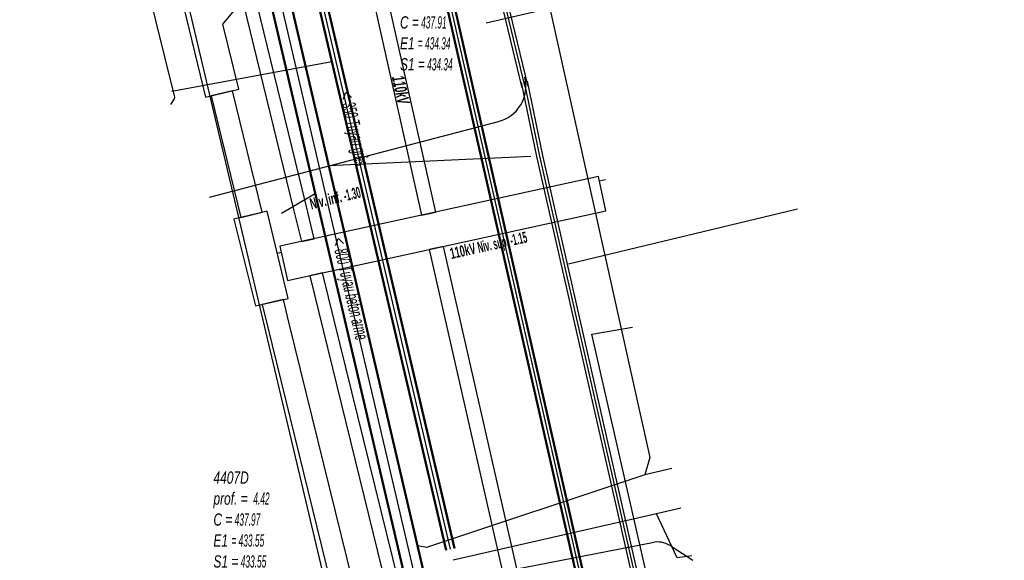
# Model space of a CAD drawing. Header units: metres. Extents: x 2695563 to 2696938, y 1260544 to 1262032.
# Tile 258 of 340: x 2696515 to 2696556, y 1261560 to 1261582. Entities that reach past the tile are written whole.
import ezdxf

# ---------------------------------------------------------------- set-up
doc = ezdxf.new("R2010")
doc.units = ezdxf.units.M
doc.header["$LTSCALE"] = 100
doc.linetypes.add('AUSGEZOGEN', pattern=[0])
for name, color, linetype in [('Eau portable_Cadastre des conduites_Conduite', 171, 'AUSGEZOGEN'), ('EU_Cadastre des conduites', 24, 'AUSGEZOGEN'), ('EU_Cadastre des conduites – Texte', 7, 'AUSGEZOGEN'), ('EU_Cadastre des conduites_Regard normalisé – Texte', 24, 'AUSGEZOGEN'), ('Réseau électrique_Cadastre des conduite_Bord du tracé', 1, 'AUSGEZOGEN'), ('Réseau électrique_Cadastre des conduite_Tronçon de tracé', 1, 'AUSGEZOGEN'), ('Réseau électrique_Cadastre des conduite_Tronçon de tracé_Texte', 1, 'AUSGEZOGEN'), ('Réseau électrique_Cadastre des conduites_Ouvrage_Surface-Ligne-Point', 1, 'AUSGEZOGEN'), ('Réseau électrique_Point altimétrique_Texte', 7, 'AUSGEZOGEN'), ('TV_Cadastre des conduites_CONDUITE', 92, 'AUSGEZOGEN'), ('Télécommunications_SW_Cadastre des conduites_Bord du tracé', 94, 'AUSGEZOGEN')]:
    doc.layers.add(name, color=color, linetype=linetype)
doc.styles.add('ARIAL', font='arial.ttf')
doc.styles.add('ARIALNARROW', font='ARIALN.TTF')
pattern_1 = [(0, (2703955, 1269100), (4050, 4050), [4050, -4050]), (90, (2703955, 1269100), (-4050, 4050), [4050, -4050])]
pattern_2 = [(0, (2708005, 1273150), (6075, 6075), [6075, -6075]), (90, (2708005, 1273150), (-6075, 6075), [6075, -6075])]

# ---------------------------------------------------------------- blocks, each defined once
blk = doc.blocks.new('COMPLEXOBJECT_1815')
at = {"layer": 'Réseau électrique_Cadastre des conduite_Bord du tracé', "color": 1, "linetype": 'AUSGEZOGEN', "transparency": 33554687}
blk.add_lwpolyline([(6553.149, 11479.417), (6548.474, 11499.899), (6541.379, 11531.192), (6534.675, 11559.934), (6531.66, 11573.185), (6531.075, 11573.052), (6534.09, 11559.799), (6540.794, 11531.058), (6547.889, 11499.766), (6552.557, 11479.315)], dxfattribs=at)
blk = doc.blocks.new('COMPLEXOBJECT_2624')
at = {"layer": 'Réseau électrique_Cadastre des conduite_Tronçon de tracé', "color": 1, "linetype": 'AUSGEZOGEN', "transparency": 33554687}
blk.add_line((6541.058, 11560.825), (6541.915, 11560.281), dxfattribs=at)
blk.add_arc((6540.458, 11560.031), 0.995, 52.9225, 97.3813, dxfattribs=at)

msp = doc.modelspace()

# ---------------------------------------------------------------- hatches: boundary and pattern name
at = {"layer": 'Réseau électrique_Cadastre des conduite_Bord du tracé', "lineweight": 18, "transparency": 33554687}
h = msp.add_hatch(dxfattribs=at)
h.set_pattern_fill('MUSTER', color=1, scale=6075, style=0, pattern_type=2)
h.set_pattern_definition(pattern_2)
h.paths.add_polyline_path([(2696517.315, 1261611.788), (2696519.358, 1261603.714), (2696526.458, 1261574.565), (2696526.794, 1261573.197), (2696527.322, 1261573.313), (2696526.983, 1261574.693), (2696519.882, 1261603.844), (2696517.839, 1261611.92)], flags=0)
h = msp.add_hatch(dxfattribs=at)
h.set_pattern_fill('MUSTER', color=1, scale=6075, style=0, pattern_type=2)
h.set_pattern_definition(pattern_2)
h.paths.add_polyline_path([(2696532.314, 1261574.408), (2696530.076, 1261584.42), (2696529.494, 1261584.275), (2696531.728, 1261574.28)], flags=0)
h = msp.add_hatch(dxfattribs=at)
h.set_pattern_fill('MUSTER', color=1, scale=6075, style=0, pattern_type=2)
h.set_pattern_definition(pattern_2)
h.paths.add_polyline_path([(2696525.178, 1261574.401), (2696523.957, 1261579.398), (2696523.083, 1261579.184), (2696524.303, 1261574.188)], flags=0)
h = msp.add_hatch(dxfattribs=at)
h.set_pattern_fill('MUSTER', color=1, scale=6075, style=0, pattern_type=2)
h.set_pattern_definition(pattern_2)
h.paths.add_polyline_path([(2696526.216, 1261571.586), (2696539.31, 1261574.459), (2696539, 1261575.875), (2696525.906, 1261573.002)], flags=0)
h = msp.add_hatch(dxfattribs=at)
h.set_pattern_fill('MUSTER', color=1, scale=6075, style=0, pattern_type=2)
h.set_pattern_definition(pattern_2)
h.paths.add_polyline_path([(2696555.687, 1261466.885), (2696555.688, 1261467.288), (2696555.685, 1261467.69), (2696555.679, 1261468.092), (2696555.669, 1261468.495), (2696555.656, 1261468.897), (2696555.64, 1261469.299), (2696555.62, 1261469.701), (2696555.596, 1261470.103), (2696555.57, 1261470.505), (2696555.539, 1261470.906), (2696555.506, 1261471.307), (2696555.469, 1261471.708), (2696555.428, 1261472.108), (2696555.384, 1261472.509), (2696555.337, 1261472.908), (2696555.286, 1261473.308), (2696555.232, 1261473.706), (2696555.175, 1261474.105), (2696555.114, 1261474.503), (2696555.049, 1261474.9), (2696554.982, 1261475.297), (2696554.91, 1261475.693), (2696554.836, 1261476.088), (2696554.758, 1261476.483), (2696554.677, 1261476.878), (2696554.592, 1261477.271), (2696554.504, 1261477.664), (2696554.413, 1261478.056), (2696554.318, 1261478.447), (2696554.22, 1261478.837), (2696554.119, 1261479.227), (2696549.444, 1261499.709), (2696542.349, 1261531.002), (2696535.645, 1261559.744), (2696532.63, 1261572.995), (2696532.045, 1261572.862), (2696535.06, 1261559.609), (2696541.764, 1261530.868), (2696548.859, 1261499.576), (2696553.527, 1261479.125), (2696553.629, 1261478.734), (2696553.727, 1261478.341), (2696553.822, 1261477.948), (2696553.914, 1261477.554), (2696554.002, 1261477.159), (2696554.087, 1261476.764), (2696554.169, 1261476.368), (2696554.247, 1261475.971), (2696554.321, 1261475.574), (2696554.393, 1261475.175), (2696554.46, 1261474.777), (2696554.525, 1261474.377), (2696554.586, 1261473.977), (2696554.643, 1261473.577), (2696554.697, 1261473.176), (2696554.748, 1261472.775), (2696554.795, 1261472.373), (2696554.839, 1261471.971), (2696554.879, 1261471.569), (2696554.916, 1261471.166), (2696554.949, 1261470.763), (2696554.979, 1261470.36), (2696555.005, 1261469.956), (2696555.028, 1261469.552), (2696555.048, 1261469.148), (2696555.063, 1261468.744), (2696555.076, 1261468.34), (2696555.085, 1261467.935), (2696555.09, 1261467.531), (2696555.092, 1261467.126), (2696555.091, 1261466.722), (2696555.11, 1261466.726), (2696555.13, 1261466.731), (2696555.149, 1261466.735), (2696555.169, 1261466.74), (2696555.188, 1261466.745), (2696555.207, 1261466.749), (2696555.227, 1261466.754), (2696555.246, 1261466.759), (2696555.265, 1261466.764), (2696555.285, 1261466.769), (2696555.304, 1261466.774), (2696555.323, 1261466.779), (2696555.343, 1261466.784), (2696555.362, 1261466.789), (2696555.381, 1261466.794), (2696555.4, 1261466.8), (2696555.42, 1261466.805), (2696555.439, 1261466.81), (2696555.458, 1261466.816), (2696555.477, 1261466.821), (2696555.496, 1261466.827), (2696555.515, 1261466.832), (2696555.535, 1261466.838), (2696555.554, 1261466.844), (2696555.573, 1261466.849), (2696555.592, 1261466.855), (2696555.611, 1261466.861), (2696555.63, 1261466.867), (2696555.649, 1261466.873), (2696555.668, 1261466.879)], flags=0)
h = msp.add_hatch(dxfattribs=at)
h.set_pattern_fill('MUSTER', color=1, scale=6075, style=0, pattern_type=2)
h.set_pattern_definition(pattern_2)
h.paths.add_polyline_path([(2696545.563, 1261499.472), (2696541.379, 1261516.44), (2696536.569, 1261535.856), (2696531.752, 1261555.269), (2696527.667, 1261571.904), (2696527.14, 1261571.788), (2696531.227, 1261555.139), (2696536.045, 1261535.726), (2696540.855, 1261516.31), (2696545.039, 1261499.343)], flags=0)
h = msp.add_hatch(dxfattribs=at)
h.set_pattern_fill('MUSTER', color=1, scale=6075, style=0, pattern_type=2)
h.set_pattern_definition(pattern_2)
h.paths.add_polyline_path([(2696525.178, 1261570.609), (2696525.409, 1261569.662), (2696527.795, 1261559.93), (2696530.175, 1261550.295), (2696532.624, 1261540.65), (2696534.726, 1261532.345), (2696535.6, 1261532.562), (2696533.496, 1261540.872), (2696531.049, 1261550.513), (2696528.669, 1261560.146), (2696526.283, 1261569.876), (2696526.056, 1261570.807)], flags=0)
at = {"layer": 'Réseau électrique_Cadastre des conduites_Ouvrage_Surface-Ligne-Point', "lineweight": 18, "transparency": 33554687}
h = msp.add_hatch(dxfattribs=at)
h.set_pattern_fill('MUSTER', color=1, scale=4050, style=0, pattern_type=2)
h.set_pattern_definition(pattern_1)
h.paths.add_polyline_path([(2696522.855, 1261579.13), (2696524.215, 1261579.459), (2696523.569, 1261582.135), (2696524.266, 1261582.972), (2696523.962, 1261584.232), (2696522.937, 1261584.75), (2696522.313, 1261587.333), (2696520.952, 1261587.004)], flags=0)
h = msp.add_hatch(dxfattribs=at)
h.set_pattern_fill('MUSTER', color=1, scale=4050, style=0, pattern_type=2)
h.set_pattern_definition(pattern_1)
h.paths.add_polyline_path([(2696524.901, 1261570.546), (2696526.244, 1261570.85), (2696525.381, 1261574.45), (2696524.017, 1261574.119)], flags=0)

# ---------------------------------------------------------------- linework, layer by layer
at = {"layer": 'Eau portable_Cadastre des conduites_Conduite', "linetype": 'AUSGEZOGEN', "transparency": 33554687}
for p, q in [((2696531.297, 1261590.625), (2696540.511, 1261550.097)), ((2696531.315, 1261590.63), (2696540.529, 1261550.102)), ((2696531.333, 1261590.634), (2696540.547, 1261550.106)), ((2696531.005, 1261590.558), (2696540.219, 1261550.03)), ((2696531.023, 1261590.562), (2696540.237, 1261550.034)), ((2696531.041, 1261590.567), (2696540.255, 1261550.039))]:
    msp.add_line(p, q, dxfattribs=at)
at = {"layer": 'Eau portable_Cadastre des conduites_Conduite', "color": 255, "linetype": 'AUSGEZOGEN', "transparency": 33554687}
msp.add_line((2696531.169, 1261590.596), (2696540.383, 1261550.068), dxfattribs=at)
at = {"layer": 'EU_Cadastre des conduites', "linetype": 'AUSGEZOGEN', "transparency": 33554687}
for p, q in [((2696532.732, 1261560.494), (2696525.817, 1261590.039)), ((2696532.755, 1261560.499), (2696525.84, 1261590.044)), ((2696532.777, 1261560.504), (2696525.862, 1261590.049)), ((2696533.073, 1261560.574), (2696526.158, 1261590.119)), ((2696533.095, 1261560.579), (2696526.18, 1261590.124)), ((2696533.118, 1261560.584), (2696526.203, 1261590.129)), ((2696537.46, 1261535.36), (2696525.423, 1261586.973)), ((2696537.481, 1261535.365), (2696525.444, 1261586.978)), ((2696537.501, 1261535.37), (2696525.464, 1261586.983)), ((2696536.681, 1261535.178), (2696524.644, 1261586.791)), ((2696536.701, 1261535.183), (2696524.664, 1261586.796)), ((2696536.722, 1261535.188), (2696524.685, 1261586.801))]:
    msp.add_line(p, q, dxfattribs=at)
at = {"layer": 'EU_Cadastre des conduites', "color": 255, "transparency": 33554687}
for p, q in [((2696532.925, 1261560.539), (2696526.01, 1261590.084)), ((2696537.091, 1261535.274), (2696525.054, 1261586.887))]:
    msp.add_line(p, q, dxfattribs=at)
at = {"layer": 'EU_Cadastre des conduites', "color": 24, "linetype": 'AUSGEZOGEN', "transparency": 33554687}
for p, q in [((2696521.471, 1261579.375), (2696528.048, 1261580.599)), ((2696536.23, 1261576.689), (2696527.917, 1261576.311)), ((2696525.972, 1261574.362), (2696527.363, 1261575.176)), ((2696542.021, 1261563.854), (2696540.908, 1261563.598)), ((2696541.397, 1261561.989), (2696533.027, 1261560.082)), ((2696542.396, 1261562.22), (2696541.389, 1261561.989))]:
    msp.add_line(p, q, dxfattribs=at)
for points in [[(2696521.431, 1261578.836), (2696521.578, 1261579.071), (2696521.587, 1261579.135), (2696518.456, 1261591.817), (2696518.456, 1261591.918), (2696518.574, 1261592.213)], [(2696536.91, 1261585.015), (2696536.599, 1261584.649), (2696541.11, 1261564.316), (2696540.916, 1261563.598)], [(2696540.916, 1261563.598), (2696531.937, 1261560.61), (2696531.58, 1261560.679)], [(2696542.844, 1261560.271), (2696542.24, 1261560.184), (2696541.397, 1261561.989)]]:
    msp.add_lwpolyline(points, dxfattribs=at)
at = {"layer": 'Réseau électrique_Cadastre des conduite_Bord du tracé', "color": 1, "linetype": 'AUSGEZOGEN', "transparency": 33554687}
for points in [[(2696517.315, 1261611.788), (2696519.358, 1261603.714), (2696526.458, 1261574.565), (2696526.794, 1261573.197), (2696527.322, 1261573.313), (2696526.983, 1261574.693), (2696519.882, 1261603.844), (2696517.839, 1261611.92), (2696517.315, 1261611.788)], [(2696532.314, 1261574.408), (2696530.076, 1261584.42), (2696529.494, 1261584.275), (2696531.728, 1261574.28), (2696532.314, 1261574.408)], [(2696525.178, 1261574.401), (2696523.957, 1261579.398), (2696523.083, 1261579.184), (2696524.303, 1261574.188), (2696525.178, 1261574.401)], [(2696526.216, 1261571.586), (2696539.31, 1261574.459), (2696539, 1261575.875), (2696525.906, 1261573.002), (2696526.216, 1261571.586)], [(2696545.563, 1261499.472), (2696541.379, 1261516.44), (2696536.569, 1261535.856), (2696531.752, 1261555.269), (2696527.667, 1261571.904), (2696527.14, 1261571.788), (2696531.227, 1261555.139), (2696536.045, 1261535.726), (2696540.855, 1261516.31), (2696545.039, 1261499.343), (2696545.563, 1261499.472)], [(2696525.178, 1261570.609), (2696525.409, 1261569.662), (2696527.795, 1261559.93), (2696530.175, 1261550.295), (2696532.624, 1261540.65), (2696534.726, 1261532.345), (2696535.6, 1261532.562), (2696533.496, 1261540.872), (2696531.049, 1261550.513), (2696528.669, 1261560.146), (2696526.283, 1261569.876), (2696526.056, 1261570.807), (2696525.178, 1261570.609)]]:
    msp.add_lwpolyline(points, close=True, dxfattribs=at)
at = {"layer": 'Réseau électrique_Cadastre des conduite_Tronçon de tracé', "color": 1, "linetype": 'AUSGEZOGEN', "transparency": 33554687}
for p, q in [((2696534.387, 1261582.192), (2696537.063, 1261582.807)), ((2696539.041, 1261575.687), (2696539.29, 1261575.743)), ((2696525.795, 1261572.721), (2696525.959, 1261572.758)), ((2696529.082, 1261558.463), (2696541.3, 1261560.828))]:
    msp.add_line(p, q, dxfattribs=at)
at = {"layer": 'Réseau électrique_Cadastre des conduites_Ouvrage_Surface-Ligne-Point', "color": 1, "linetype": 'AUSGEZOGEN', "transparency": 33554687}
for points in [[(2696522.855, 1261579.13), (2696524.215, 1261579.459), (2696523.569, 1261582.135), (2696524.266, 1261582.972), (2696523.962, 1261584.232), (2696522.937, 1261584.75), (2696522.313, 1261587.333), (2696520.952, 1261587.004), (2696522.855, 1261579.13)], [(2696524.901, 1261570.546), (2696526.244, 1261570.85), (2696525.381, 1261574.45), (2696524.017, 1261574.119), (2696524.901, 1261570.546)]]:
    msp.add_lwpolyline(points, close=True, dxfattribs=at)
at = {"layer": 'TV_Cadastre des conduites_CONDUITE', "color": 92, "linetype": 'AUSGEZOGEN', "transparency": 33554687}
for points in [[(2696529.607, 1261551.423), (2696516.622, 1261606.351), (2696514.669, 1261613.591), (2696529.607, 1261618.532)], [(2696542.126, 1261554.475), (2696538.729, 1261569.384), (2696540.402, 1261569.671)]]:
    msp.add_lwpolyline(points, dxfattribs=at)
at = {"layer": 'Télécommunications_SW_Cadastre des conduites_Bord du tracé', "linetype": 'AUSGEZOGEN', "transparency": 33554687}
for p, q in [((2696535.872, 1261579.516), (2696535.008, 1261583.101)), ((2696536.116, 1261579.574), (2696535.252, 1261583.159)), ((2696535.826, 1261579.744), (2696536.458, 1261576.687)), ((2696536.07, 1261579.794), (2696536.702, 1261576.741)), ((2696536.458, 1261576.687), (2696540.754, 1261557.778)), ((2696536.702, 1261576.741), (2696540.998, 1261557.834))]:
    msp.add_line(p, q, dxfattribs=at)
at = {"layer": 'Télécommunications_SW_Cadastre des conduites_Bord du tracé', "color": 255, "transparency": 33554687}
for p, q in [((2696535.994, 1261579.545), (2696535.13, 1261583.13)), ((2696535.948, 1261579.769), (2696536.58, 1261576.714)), ((2696536.58, 1261576.714), (2696540.876, 1261557.806))]:
    msp.add_line(p, q, dxfattribs=at)
at = {"layer": 'Télécommunications_SW_Cadastre des conduites_Bord du tracé', "color": 94, "linetype": 'AUSGEZOGEN', "transparency": 33554687}
for p, q in [((2696523.01, 1261575.014), (2696534.899, 1261578.135)), ((2696537.773, 1261572.274), (2696547.188, 1261574.54))]:
    msp.add_line(p, q, dxfattribs=at)
msp.add_arc((2696534.53, 1261579.581), 1.49, 283.6004, 14.398, dxfattribs=at)

# ---------------------------------------------------------------- block references
at = {"layer": 'Réseau électrique_Cadastre des conduite_Bord du tracé', "color": 1, "linetype": 'AUSGEZOGEN', "lineweight": -3, "transparency": 33554687}
msp.add_blockref('COMPLEXOBJECT_1815', (2690000.97, 1249999.81), dxfattribs=at)
at = {"layer": 'Réseau électrique_Cadastre des conduite_Tronçon de tracé', "color": 1, "linetype": 'AUSGEZOGEN', "lineweight": -3, "transparency": 33554687}
msp.add_blockref('COMPLEXOBJECT_2624', (2690000.97, 1249999.81), dxfattribs=at)

# ---------------------------------------------------------------- texts
at = {"layer": 'EU_Cadastre des conduites – Texte', "color": 24, "transparency": 33554687, "char_height": 0.55705, "width": 6, "attachment_point": 5, "style": 'ARIAL'}
for s, insert, rotation in [('\\A1;{\\fArial|b0|i1|c0|p34;\\W0.7;< \\W0.49;350 Tuyau grès}', (2696528.885, 1261577.834), 282.6828), ('\\A1;{\\fArial|b0|i1|c0|p34;\\W0.7;< \\W0.49;800 Tuyau béton armé}', (2696528.724, 1261571.245), 283.3353)]:
    msp.add_mtext(s, dxfattribs=dict(at, insert=insert, rotation=rotation))
at = {"layer": 'EU_Cadastre des conduites_Regard normalisé – Texte', "color": 24, "transparency": 33554687, "char_height": 0.50641, "attachment_point": 1, "line_spacing_factor": 1.024096, "style": 'ARIAL'}
for s, insert, width in [('\\A1;{\\fArial|b0|i1|c0|p34;\\W0.69314;M5167A}\\P{\\fArial|b0|i1|c0|p34;\\H0.99721x;\\W0.69314;prof. = \\W0.4852; 3.57}\\P{\\fArial|b0|i1|c0|p34;\\H0.99721x;\\W0.69314;C =\\W0.4852; 437.91}\\P{\\fArial|b0|i1|c0|p34;\\H0.99721x;\\W0.69314;E1 \\W0.4852;= 434.34}\\P{\\fArial|b0|i1|c0|p34;\\H0.99721x;\\W0.69314;S1 =\\W0.4852; 434.34}', (2696530.847, 1261584.19), 2.82963), ('\\A1;{\\fArial|b0|i1|c0|p34;\\W0.69709;4407D}\\P{\\fArial|b0|i1|c0|p34;\\H0.99721x;\\W0.69709;prof. = \\W0.48796; 4.42}\\P{\\fArial|b0|i1|c0|p34;\\H0.99721x;\\W0.69709;C =\\W0.48796; 437.97}\\P{\\fArial|b0|i1|c0|p34;\\H0.99721x;\\W0.69709;E1 \\W0.48796;= 433.55}\\P{\\fArial|b0|i1|c0|p34;\\H0.99721x;\\W0.69709;S1 =\\W0.48796; 433.55}', (2696523.177, 1261563.738), 2.84865)]:
    msp.add_mtext(s, dxfattribs=dict(at, insert=insert, width=width))
at = {"layer": 'Réseau électrique_Cadastre des conduite_Tronçon de tracé_Texte', "color": 1, "transparency": 33554687, "insert": (2696530.878, 1261579.437), "char_height": 0.5075, "width": 1.34542, "attachment_point": 5, "rotation": 282.6, "style": 'ARIALNARROW'}
msp.add_mtext('\\A1;{\\fArial Narrow|i1|b1;\\H0.507500;\\W0.700000;\\C1;110kV}\\P', dxfattribs=at)
at = {"layer": 'Réseau électrique_Point altimétrique_Texte', "color": 1, "transparency": 33554687, "char_height": 0.45675, "width": 6, "attachment_point": 4, "style": 'ARIALNARROW'}
for s, insert, rotation in [('\\A1;{\\fArial Narrow|b1|i0|c0|p34;\\H1x;\\W0.7;Niv. inf. \\W0.49;-1.30}', (2696527.151, 1261574.732), 13.689), ('\\A1;{\\fArial Narrow|b1|i0|c0|p34;\\H1x;\\W0.7;110kV \\W0.49;Niv. sup. -1.15}', (2696532.924, 1261572.631), 12.375)]:
    msp.add_mtext(s, dxfattribs=dict(at, insert=insert, rotation=rotation))

doc.saveas('drawing.dxf')
